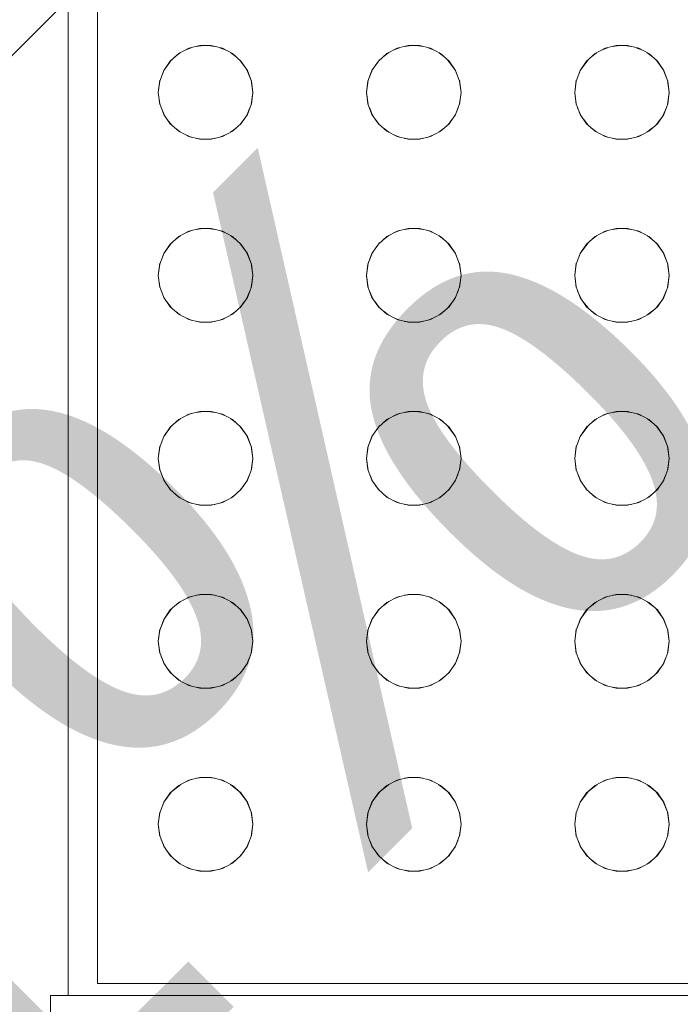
# Model space of a CAD drawing. Header units: millimetres. Extents: x -261 to 187, y -214 to 106.
# Tile 489 of 656: x -217.43 to -217.318, y 1.127 to 1.294. Entities that reach past the tile are written whole.
import ezdxf

# ---------------------------------------------------------------- set-up
doc = ezdxf.new("R2010")
doc.units = ezdxf.units.MM
doc.header["$LTSCALE"] = 0.005
doc.header["$MEASUREMENT"] = 0
doc.linetypes.add('NULL', pattern=[0])
for name, color, linetype, lineweight in [('AP-Condutos Ar condicionado', 4, 'Continuous', 25), ('AP-Textos conduto Ar condicionado', 7, 'Continuous', 9), ('IFC-Elemento construtivo genérico-Contorno', 9, 'Continuous', 5)]:
    doc.layers.add(name, color=color, linetype=linetype, lineweight=lineweight)
doc.styles.add('Arial', font='arial.ttf')

msp = doc.modelspace()

# ---------------------------------------------------------------- linework, layer by layer
at = {"layer": 'AP-Condutos Ar condicionado'}
msp.add_line((-217.20881, 1.51001), (-217.80338, 0.91544), dxfattribs=at)
at = {"layer": 'IFC-Elemento construtivo genérico-Contorno', "lineweight": 5}
for p, q in [((-217.42173, 1.12803), (-217.42173, 1.3755)), ((-217.41672, 1.13003), (-217.41672, 1.37049)), ((-217.40296, 1.28792), (-217.40125, 1.28881)), ((-217.40189, 1.28848), (-217.40084, 1.28891)), ((-217.40125, 1.28881), (-217.39938, 1.28928)), ((-217.39997, 1.28913), (-217.39885, 1.28928)), ((-217.39938, 1.28928), (-217.39744, 1.28928)), ((-217.39797, 1.28928), (-217.39685, 1.28913)), ((-217.39744, 1.28928), (-217.39557, 1.28881)), ((-217.39598, 1.28891), (-217.39493, 1.28847)), ((-217.39557, 1.28881), (-217.39386, 1.28792)), ((-217.36765, 1.28792), (-217.36594, 1.28881)), ((-217.36658, 1.28848), (-217.36553, 1.28891)), ((-217.36594, 1.28881), (-217.36406, 1.28928)), ((-217.36466, 1.28913), (-217.36354, 1.28928)), ((-217.36406, 1.28928), (-217.36213, 1.28928)), ((-217.36265, 1.28928), (-217.36154, 1.28913)), ((-217.36213, 1.28928), (-217.36026, 1.28881)), ((-217.36067, 1.28891), (-217.35962, 1.28848)), ((-217.36026, 1.28881), (-217.35854, 1.28792)), ((-217.33234, 1.28792), (-217.33063, 1.28881)), ((-217.33126, 1.28848), (-217.33021, 1.28891)), ((-217.33063, 1.28881), (-217.32875, 1.28928)), ((-217.32935, 1.28913), (-217.32823, 1.28928)), ((-217.32875, 1.28928), (-217.32682, 1.28928)), ((-217.32734, 1.28928), (-217.32622, 1.28913)), ((-217.32682, 1.28928), (-217.32494, 1.28881)), ((-217.32535, 1.28891), (-217.32431, 1.28848)), ((-217.32494, 1.28881), (-217.32323, 1.28792)), ((-217.40441, 1.28663), (-217.40296, 1.28792)), ((-217.4036, 1.28735), (-217.40265, 1.28808)), ((-217.39417, 1.28808), (-217.39323, 1.28736)), ((-217.39386, 1.28792), (-217.39241, 1.28663)), ((-217.3691, 1.28663), (-217.36765, 1.28792)), ((-217.36828, 1.28736), (-217.36734, 1.28808)), ((-217.35886, 1.28808), (-217.35792, 1.28736)), ((-217.35854, 1.28792), (-217.3571, 1.28663)), ((-217.33378, 1.28663), (-217.33234, 1.28792)), ((-217.33296, 1.28736), (-217.33203, 1.28808)), ((-217.32354, 1.28808), (-217.3226, 1.28736)), ((-217.32323, 1.28792), (-217.32178, 1.28663)), ((-217.40551, 1.28504), (-217.4042, 1.28682)), ((-217.40551, 1.28504), (-217.40441, 1.28663)), ((-217.39262, 1.28681), (-217.39131, 1.28504)), ((-217.39241, 1.28663), (-217.39131, 1.28504)), ((-217.3702, 1.28504), (-217.36889, 1.28682)), ((-217.3702, 1.28504), (-217.3691, 1.28663)), ((-217.3573, 1.28681), (-217.356, 1.28504)), ((-217.3571, 1.28663), (-217.356, 1.28504)), ((-217.33488, 1.28504), (-217.33358, 1.28681)), ((-217.33488, 1.28504), (-217.33378, 1.28663)), ((-217.32199, 1.28682), (-217.32069, 1.28504)), ((-217.32178, 1.28663), (-217.32069, 1.28504)), ((-217.40619, 1.28324), (-217.40542, 1.28517)), ((-217.40619, 1.28324), (-217.40551, 1.28504)), ((-217.3914, 1.28516), (-217.39063, 1.28324)), ((-217.39131, 1.28504), (-217.39063, 1.28324)), ((-217.37088, 1.28324), (-217.37009, 1.28519)), ((-217.37088, 1.28324), (-217.3702, 1.28504)), ((-217.35609, 1.28517), (-217.35532, 1.28324)), ((-217.356, 1.28504), (-217.35532, 1.28324)), ((-217.33557, 1.28324), (-217.33479, 1.28517)), ((-217.33557, 1.28324), (-217.33488, 1.28504)), ((-217.32079, 1.28519), (-217.32, 1.28324)), ((-217.32069, 1.28504), (-217.32, 1.28324)), ((-217.40643, 1.28132), (-217.40615, 1.2834)), ((-217.40643, 1.28132), (-217.40619, 1.28324)), ((-217.39067, 1.2834), (-217.39039, 1.28132)), ((-217.39063, 1.28324), (-217.39039, 1.28132)), ((-217.37111, 1.28132), (-217.37084, 1.2834)), ((-217.37111, 1.28132), (-217.37088, 1.28324)), ((-217.35535, 1.2834), (-217.35508, 1.28132)), ((-217.35532, 1.28324), (-217.35508, 1.28132)), ((-217.3358, 1.28132), (-217.33553, 1.2834)), ((-217.3358, 1.28132), (-217.33557, 1.28324)), ((-217.32004, 1.2834), (-217.31977, 1.28132)), ((-217.32, 1.28324), (-217.31977, 1.28132)), ((-217.40643, 1.28132), (-217.40615, 1.27925)), ((-217.40643, 1.28132), (-217.40619, 1.2794)), ((-217.39067, 1.27925), (-217.39039, 1.28132)), ((-217.39063, 1.2794), (-217.39039, 1.28132)), ((-217.37111, 1.28132), (-217.37084, 1.27925)), ((-217.37111, 1.28132), (-217.37088, 1.2794)), ((-217.35535, 1.27925), (-217.35508, 1.28132)), ((-217.35532, 1.2794), (-217.35508, 1.28132)), ((-217.3358, 1.28132), (-217.33553, 1.27925)), ((-217.3358, 1.28132), (-217.33557, 1.2794)), ((-217.32004, 1.27925), (-217.31977, 1.28132)), ((-217.32, 1.2794), (-217.31977, 1.28132)), ((-217.40619, 1.2794), (-217.40551, 1.27759)), ((-217.40595, 1.27876), (-217.40535, 1.27731)), ((-217.39147, 1.27731), (-217.39089, 1.27872)), ((-217.39131, 1.27759), (-217.39063, 1.2794)), ((-217.37088, 1.2794), (-217.3702, 1.27759)), ((-217.37063, 1.27874), (-217.3701, 1.27745)), ((-217.35616, 1.27731), (-217.35558, 1.27871)), ((-217.356, 1.27759), (-217.35532, 1.2794)), ((-217.33557, 1.2794), (-217.33488, 1.27759)), ((-217.3353, 1.27871), (-217.33473, 1.27731)), ((-217.32078, 1.27745), (-217.32025, 1.27874)), ((-217.32069, 1.27759), (-217.32, 1.2794)), ((-217.40551, 1.27759), (-217.40441, 1.276)), ((-217.39241, 1.276), (-217.39131, 1.27759)), ((-217.3702, 1.27759), (-217.3691, 1.276)), ((-217.3571, 1.276), (-217.356, 1.27759)), ((-217.33488, 1.27759), (-217.33378, 1.276)), ((-217.32178, 1.276), (-217.32069, 1.27759)), ((-217.40496, 1.27679), (-217.40422, 1.27583)), ((-217.40441, 1.276), (-217.40296, 1.27472)), ((-217.4036, 1.27528), (-217.40265, 1.27456)), ((-217.39417, 1.27456), (-217.39323, 1.27527)), ((-217.39386, 1.27472), (-217.39241, 1.276)), ((-217.3926, 1.27583), (-217.39188, 1.27678)), ((-217.36964, 1.2768), (-217.36891, 1.27583)), ((-217.3691, 1.276), (-217.36765, 1.27472)), ((-217.36828, 1.27528), (-217.36734, 1.27456)), ((-217.35886, 1.27456), (-217.35792, 1.27527)), ((-217.35854, 1.27472), (-217.3571, 1.276)), ((-217.35729, 1.27584), (-217.35656, 1.27678)), ((-217.33432, 1.27678), (-217.3336, 1.27584)), ((-217.33378, 1.276), (-217.33234, 1.27472)), ((-217.33296, 1.27527), (-217.33203, 1.27456)), ((-217.32354, 1.27456), (-217.3226, 1.27528)), ((-217.32323, 1.27472), (-217.32178, 1.276)), ((-217.32198, 1.27583), (-217.32124, 1.2768)), ((-217.40296, 1.27472), (-217.40125, 1.27383)), ((-217.40189, 1.27416), (-217.40084, 1.27372)), ((-217.40125, 1.27383), (-217.39938, 1.27336)), ((-217.39744, 1.27336), (-217.39557, 1.27383)), ((-217.39598, 1.27372), (-217.39493, 1.27416)), ((-217.39557, 1.27383), (-217.39386, 1.27472)), ((-217.36765, 1.27472), (-217.36594, 1.27383)), ((-217.36658, 1.27416), (-217.36553, 1.27372)), ((-217.36594, 1.27383), (-217.36406, 1.27336)), ((-217.36213, 1.27336), (-217.36026, 1.27383)), ((-217.36067, 1.27372), (-217.35962, 1.27416)), ((-217.36026, 1.27383), (-217.35854, 1.27472)), ((-217.33234, 1.27472), (-217.33063, 1.27383)), ((-217.33126, 1.27416), (-217.33021, 1.27372)), ((-217.33063, 1.27383), (-217.32875, 1.27336)), ((-217.32682, 1.27336), (-217.32494, 1.27383)), ((-217.32535, 1.27372), (-217.32431, 1.27416)), ((-217.32494, 1.27383), (-217.32323, 1.27472)), ((-217.39997, 1.27351), (-217.39885, 1.27336)), ((-217.39938, 1.27336), (-217.39744, 1.27336)), ((-217.39797, 1.27336), (-217.39685, 1.27351)), ((-217.36466, 1.27351), (-217.36354, 1.27336)), ((-217.36406, 1.27336), (-217.36213, 1.27336)), ((-217.36265, 1.27336), (-217.36154, 1.27351)), ((-217.32935, 1.27351), (-217.32823, 1.27336)), ((-217.32875, 1.27336), (-217.32682, 1.27336)), ((-217.32734, 1.27336), (-217.32622, 1.27351)), ((-217.40358, 1.25631), (-217.40267, 1.25701)), ((-217.40296, 1.25686), (-217.40125, 1.25776)), ((-217.40189, 1.25742), (-217.40082, 1.25786)), ((-217.40125, 1.25776), (-217.39938, 1.25822)), ((-217.39999, 1.25806), (-217.39885, 1.25822)), ((-217.39938, 1.25822), (-217.39744, 1.25822)), ((-217.39797, 1.25822), (-217.39683, 1.25806)), ((-217.39744, 1.25822), (-217.39557, 1.25776)), ((-217.396, 1.25786), (-217.39493, 1.25742)), ((-217.39557, 1.25776), (-217.39386, 1.25686)), ((-217.39416, 1.25701), (-217.39324, 1.25631)), ((-217.36827, 1.25631), (-217.36735, 1.25701)), ((-217.36765, 1.25686), (-217.36594, 1.25776)), ((-217.36657, 1.25742), (-217.36551, 1.25786)), ((-217.36594, 1.25776), (-217.36406, 1.25822)), ((-217.36467, 1.25806), (-217.36354, 1.25822)), ((-217.36406, 1.25822), (-217.36213, 1.25822)), ((-217.36265, 1.25822), (-217.36152, 1.25806)), ((-217.36213, 1.25822), (-217.36026, 1.25776)), ((-217.36068, 1.25786), (-217.35962, 1.25742)), ((-217.36026, 1.25776), (-217.35854, 1.25686)), ((-217.35884, 1.25701), (-217.35793, 1.25631)), ((-217.33295, 1.25631), (-217.33204, 1.25701)), ((-217.33234, 1.25686), (-217.33063, 1.25776)), ((-217.33126, 1.25742), (-217.3302, 1.25786)), ((-217.33063, 1.25776), (-217.32875, 1.25822)), ((-217.32936, 1.25806), (-217.32823, 1.25822)), ((-217.32875, 1.25822), (-217.32682, 1.25822)), ((-217.32734, 1.25822), (-217.32621, 1.25806)), ((-217.32682, 1.25822), (-217.32494, 1.25776)), ((-217.32537, 1.25786), (-217.32431, 1.25742)), ((-217.32494, 1.25776), (-217.32323, 1.25686)), ((-217.32353, 1.25701), (-217.32261, 1.25631)), ((-217.40551, 1.25398), (-217.4042, 1.25576)), ((-217.40551, 1.25398), (-217.40441, 1.25557)), ((-217.40441, 1.25557), (-217.40296, 1.25686)), ((-217.39386, 1.25686), (-217.39241, 1.25557)), ((-217.39262, 1.25575), (-217.39131, 1.25398)), ((-217.39241, 1.25557), (-217.39131, 1.25398)), ((-217.3702, 1.25398), (-217.36889, 1.25576)), ((-217.3702, 1.25398), (-217.3691, 1.25557)), ((-217.3691, 1.25557), (-217.36765, 1.25686)), ((-217.35854, 1.25686), (-217.3571, 1.25557)), ((-217.3573, 1.25575), (-217.356, 1.25398)), ((-217.3571, 1.25557), (-217.356, 1.25398)), ((-217.33488, 1.25398), (-217.33358, 1.25575)), ((-217.33488, 1.25398), (-217.33378, 1.25557)), ((-217.33378, 1.25557), (-217.33234, 1.25686)), ((-217.32323, 1.25686), (-217.32178, 1.25557)), ((-217.32199, 1.25576), (-217.32069, 1.25398)), ((-217.32178, 1.25557), (-217.32069, 1.25398)), ((-217.40619, 1.25218), (-217.40542, 1.25411)), ((-217.40619, 1.25218), (-217.40551, 1.25398)), ((-217.3914, 1.2541), (-217.39063, 1.25218)), ((-217.39131, 1.25398), (-217.39063, 1.25218)), ((-217.37088, 1.25218), (-217.37009, 1.25413)), ((-217.37088, 1.25218), (-217.3702, 1.25398)), ((-217.35609, 1.25411), (-217.35532, 1.25218)), ((-217.356, 1.25398), (-217.35532, 1.25218)), ((-217.33557, 1.25218), (-217.33479, 1.25411)), ((-217.33557, 1.25218), (-217.33488, 1.25398)), ((-217.32079, 1.25413), (-217.32, 1.25218)), ((-217.32069, 1.25398), (-217.32, 1.25218)), ((-217.40643, 1.25026), (-217.40615, 1.25234)), ((-217.40643, 1.25026), (-217.40619, 1.25218)), ((-217.39067, 1.25234), (-217.39039, 1.25026)), ((-217.39063, 1.25218), (-217.39039, 1.25026)), ((-217.37111, 1.25026), (-217.37084, 1.25234)), ((-217.37111, 1.25026), (-217.37088, 1.25218)), ((-217.35535, 1.25234), (-217.35508, 1.25026)), ((-217.35532, 1.25218), (-217.35508, 1.25026)), ((-217.3358, 1.25026), (-217.33553, 1.25234)), ((-217.3358, 1.25026), (-217.33557, 1.25218)), ((-217.32004, 1.25234), (-217.31977, 1.25026)), ((-217.32, 1.25218), (-217.31977, 1.25026)), ((-217.40643, 1.25026), (-217.40615, 1.24819)), ((-217.40643, 1.25026), (-217.40619, 1.24834)), ((-217.39067, 1.24819), (-217.39039, 1.25026)), ((-217.39063, 1.24834), (-217.39039, 1.25026)), ((-217.37111, 1.25026), (-217.37084, 1.24819)), ((-217.37111, 1.25026), (-217.37088, 1.24834)), ((-217.35535, 1.24819), (-217.35508, 1.25026)), ((-217.35532, 1.24834), (-217.35508, 1.25026)), ((-217.3358, 1.25026), (-217.33553, 1.24819)), ((-217.3358, 1.25026), (-217.33557, 1.24834)), ((-217.32004, 1.24819), (-217.31977, 1.25026)), ((-217.32, 1.24834), (-217.31977, 1.25026)), ((-217.40619, 1.24834), (-217.40551, 1.24653)), ((-217.40594, 1.24768), (-217.40541, 1.24639)), ((-217.39147, 1.24625), (-217.39089, 1.24764)), ((-217.39131, 1.24653), (-217.39063, 1.24834)), ((-217.37088, 1.24834), (-217.3702, 1.24653)), ((-217.37062, 1.24766), (-217.37009, 1.24639)), ((-217.3561, 1.24639), (-217.35559, 1.24763)), ((-217.356, 1.24653), (-217.35532, 1.24834)), ((-217.33557, 1.24834), (-217.33488, 1.24653)), ((-217.3353, 1.24763), (-217.33478, 1.24639)), ((-217.32079, 1.24639), (-217.32026, 1.24766)), ((-217.32069, 1.24653), (-217.32, 1.24834)), ((-217.40551, 1.24653), (-217.40441, 1.24494)), ((-217.40498, 1.24576), (-217.40421, 1.24477)), ((-217.3926, 1.24477), (-217.39185, 1.24575)), ((-217.39241, 1.24494), (-217.39131, 1.24653)), ((-217.3702, 1.24653), (-217.3691, 1.24494)), ((-217.36967, 1.24577), (-217.3689, 1.24477)), ((-217.35729, 1.24478), (-217.35654, 1.24576)), ((-217.3571, 1.24494), (-217.356, 1.24653)), ((-217.33488, 1.24653), (-217.33378, 1.24494)), ((-217.33434, 1.24576), (-217.33359, 1.24478)), ((-217.32198, 1.24477), (-217.32121, 1.24577)), ((-217.32178, 1.24494), (-217.32069, 1.24653)), ((-217.40441, 1.24494), (-217.40296, 1.24366)), ((-217.4036, 1.24422), (-217.40265, 1.2435)), ((-217.40296, 1.24366), (-217.40125, 1.24277)), ((-217.39557, 1.24277), (-217.39386, 1.24366)), ((-217.39417, 1.2435), (-217.39323, 1.24421)), ((-217.39386, 1.24366), (-217.39241, 1.24494)), ((-217.3691, 1.24494), (-217.36765, 1.24366)), ((-217.36828, 1.24422), (-217.36734, 1.2435)), ((-217.36765, 1.24366), (-217.36594, 1.24277)), ((-217.36026, 1.24277), (-217.35854, 1.24366)), ((-217.35886, 1.2435), (-217.35792, 1.24421)), ((-217.35854, 1.24366), (-217.3571, 1.24494)), ((-217.33378, 1.24494), (-217.33234, 1.24366)), ((-217.33296, 1.24421), (-217.33203, 1.2435)), ((-217.33234, 1.24366), (-217.33063, 1.24277)), ((-217.32494, 1.24277), (-217.32323, 1.24366)), ((-217.32354, 1.2435), (-217.3226, 1.24422)), ((-217.32323, 1.24366), (-217.32178, 1.24494)), ((-217.40189, 1.2431), (-217.40084, 1.24266)), ((-217.40125, 1.24277), (-217.39938, 1.2423)), ((-217.39997, 1.24245), (-217.39885, 1.2423)), ((-217.39938, 1.2423), (-217.39744, 1.2423)), ((-217.39797, 1.2423), (-217.39685, 1.24245)), ((-217.39744, 1.2423), (-217.39557, 1.24277)), ((-217.39598, 1.24266), (-217.39493, 1.2431)), ((-217.36658, 1.2431), (-217.36553, 1.24266)), ((-217.36594, 1.24277), (-217.36406, 1.2423)), ((-217.36466, 1.24245), (-217.36354, 1.2423)), ((-217.36406, 1.2423), (-217.36213, 1.2423)), ((-217.36265, 1.2423), (-217.36154, 1.24245)), ((-217.36213, 1.2423), (-217.36026, 1.24277)), ((-217.36067, 1.24266), (-217.35962, 1.2431)), ((-217.33126, 1.2431), (-217.33021, 1.24266)), ((-217.33063, 1.24277), (-217.32875, 1.2423)), ((-217.32935, 1.24245), (-217.32823, 1.2423)), ((-217.32875, 1.2423), (-217.32682, 1.2423)), ((-217.32734, 1.2423), (-217.32622, 1.24245)), ((-217.32682, 1.2423), (-217.32494, 1.24277)), ((-217.32535, 1.24266), (-217.32431, 1.2431)), ((-217.40188, 1.22637), (-217.40085, 1.22679)), ((-217.40125, 1.2267), (-217.39938, 1.22716)), ((-217.39995, 1.22701), (-217.39886, 1.22716)), ((-217.39938, 1.22716), (-217.39744, 1.22716)), ((-217.39796, 1.22716), (-217.39687, 1.22701)), ((-217.39744, 1.22716), (-217.39557, 1.2267)), ((-217.39598, 1.22679), (-217.39494, 1.22637)), ((-217.36656, 1.22637), (-217.36553, 1.22679)), ((-217.36594, 1.2267), (-217.36406, 1.22716)), ((-217.36464, 1.22701), (-217.36355, 1.22716)), ((-217.36406, 1.22716), (-217.36213, 1.22716)), ((-217.36264, 1.22716), (-217.36156, 1.22701)), ((-217.36213, 1.22716), (-217.36026, 1.2267)), ((-217.36066, 1.22679), (-217.35963, 1.22637)), ((-217.33125, 1.22637), (-217.33022, 1.22679)), ((-217.33063, 1.2267), (-217.32875, 1.22716)), ((-217.32933, 1.22701), (-217.32824, 1.22716)), ((-217.32875, 1.22716), (-217.32682, 1.22716)), ((-217.32733, 1.22716), (-217.32624, 1.22701)), ((-217.32682, 1.22716), (-217.32494, 1.2267)), ((-217.32535, 1.22679), (-217.32432, 1.22637)), ((-217.40441, 1.22451), (-217.40296, 1.2258)), ((-217.40358, 1.22525), (-217.40267, 1.22595)), ((-217.40296, 1.2258), (-217.40125, 1.2267)), ((-217.39557, 1.2267), (-217.39386, 1.2258)), ((-217.39416, 1.22595), (-217.39324, 1.22525)), ((-217.39386, 1.2258), (-217.39241, 1.22451)), ((-217.3691, 1.22451), (-217.36765, 1.2258)), ((-217.36827, 1.22525), (-217.36735, 1.22595)), ((-217.36765, 1.2258), (-217.36594, 1.2267)), ((-217.36026, 1.2267), (-217.35854, 1.2258)), ((-217.35884, 1.22595), (-217.35793, 1.22525)), ((-217.35854, 1.2258), (-217.3571, 1.22451)), ((-217.33378, 1.22451), (-217.33234, 1.2258)), ((-217.33295, 1.22525), (-217.33204, 1.22595)), ((-217.33234, 1.2258), (-217.33063, 1.2267)), ((-217.32494, 1.2267), (-217.32323, 1.2258)), ((-217.32353, 1.22595), (-217.32261, 1.22525)), ((-217.32323, 1.2258), (-217.32178, 1.22451)), ((-217.40551, 1.22292), (-217.4042, 1.2247)), ((-217.40551, 1.22292), (-217.40441, 1.22451)), ((-217.39262, 1.22469), (-217.39131, 1.22292)), ((-217.39241, 1.22451), (-217.39131, 1.22292)), ((-217.3702, 1.22292), (-217.36889, 1.2247)), ((-217.3702, 1.22292), (-217.3691, 1.22451)), ((-217.3573, 1.22469), (-217.356, 1.22292)), ((-217.3571, 1.22451), (-217.356, 1.22292)), ((-217.33488, 1.22292), (-217.33358, 1.22469)), ((-217.33488, 1.22292), (-217.33378, 1.22451)), ((-217.32199, 1.2247), (-217.32069, 1.22292)), ((-217.32178, 1.22451), (-217.32069, 1.22292)), ((-217.40619, 1.22112), (-217.40542, 1.22305)), ((-217.40619, 1.22112), (-217.40551, 1.22292)), ((-217.3914, 1.22304), (-217.39063, 1.22112)), ((-217.39131, 1.22292), (-217.39063, 1.22112)), ((-217.37088, 1.22112), (-217.37009, 1.22307)), ((-217.37088, 1.22112), (-217.3702, 1.22292)), ((-217.35609, 1.22305), (-217.35532, 1.22112)), ((-217.356, 1.22292), (-217.35532, 1.22112)), ((-217.33557, 1.22112), (-217.33479, 1.22305)), ((-217.33557, 1.22112), (-217.33488, 1.22292)), ((-217.32079, 1.22307), (-217.32, 1.22112)), ((-217.32069, 1.22292), (-217.32, 1.22112)), ((-217.40643, 1.2192), (-217.40615, 1.22127)), ((-217.40643, 1.2192), (-217.40619, 1.22112)), ((-217.39067, 1.22127), (-217.39039, 1.2192)), ((-217.39063, 1.22112), (-217.39039, 1.2192)), ((-217.37111, 1.2192), (-217.37084, 1.22127)), ((-217.37111, 1.2192), (-217.37088, 1.22112)), ((-217.35535, 1.22127), (-217.35508, 1.2192)), ((-217.35532, 1.22112), (-217.35508, 1.2192)), ((-217.3358, 1.2192), (-217.33553, 1.22127)), ((-217.3358, 1.2192), (-217.33557, 1.22112)), ((-217.32004, 1.22127), (-217.31977, 1.2192)), ((-217.32, 1.22112), (-217.31977, 1.2192)), ((-217.40643, 1.2192), (-217.40615, 1.21713)), ((-217.40643, 1.2192), (-217.40619, 1.21728)), ((-217.39067, 1.21713), (-217.39039, 1.2192)), ((-217.39063, 1.21728), (-217.39039, 1.2192)), ((-217.37111, 1.2192), (-217.37084, 1.21713)), ((-217.37111, 1.2192), (-217.37088, 1.21728)), ((-217.35535, 1.21713), (-217.35508, 1.2192)), ((-217.35532, 1.21728), (-217.35508, 1.2192)), ((-217.3358, 1.2192), (-217.33553, 1.21713)), ((-217.3358, 1.2192), (-217.33557, 1.21728)), ((-217.32004, 1.21713), (-217.31977, 1.2192)), ((-217.32, 1.21728), (-217.31977, 1.2192)), ((-217.40619, 1.21728), (-217.40551, 1.21548)), ((-217.39131, 1.21548), (-217.39063, 1.21728)), ((-217.37088, 1.21728), (-217.3702, 1.21548)), ((-217.356, 1.21548), (-217.35532, 1.21728)), ((-217.33557, 1.21728), (-217.33488, 1.21548)), ((-217.32069, 1.21548), (-217.32, 1.21728)), ((-217.40593, 1.2166), (-217.40535, 1.21519)), ((-217.40551, 1.21548), (-217.40441, 1.21389)), ((-217.39241, 1.21389), (-217.39131, 1.21548)), ((-217.39147, 1.21519), (-217.3909, 1.21656)), ((-217.37062, 1.21658), (-217.37004, 1.21519)), ((-217.3702, 1.21548), (-217.3691, 1.21389)), ((-217.3571, 1.21389), (-217.356, 1.21548)), ((-217.35616, 1.21519), (-217.35559, 1.21655)), ((-217.33529, 1.21655), (-217.33473, 1.21519)), ((-217.33488, 1.21548), (-217.33378, 1.21389)), ((-217.32178, 1.21389), (-217.32069, 1.21548)), ((-217.32084, 1.21519), (-217.32027, 1.21658)), ((-217.40495, 1.21466), (-217.40423, 1.21373)), ((-217.40441, 1.21389), (-217.40296, 1.21261)), ((-217.39386, 1.21261), (-217.39241, 1.21389)), ((-217.39259, 1.21373), (-217.39189, 1.21465)), ((-217.36963, 1.21467), (-217.36892, 1.21373)), ((-217.3691, 1.21389), (-217.36765, 1.21261)), ((-217.35854, 1.21261), (-217.3571, 1.21389)), ((-217.35728, 1.21373), (-217.35657, 1.21465)), ((-217.33431, 1.21465), (-217.33361, 1.21373)), ((-217.33378, 1.21389), (-217.33234, 1.21261)), ((-217.32323, 1.21261), (-217.32178, 1.21389)), ((-217.32197, 1.21373), (-217.32125, 1.21467)), ((-217.40356, 1.21313), (-217.40267, 1.21245)), ((-217.40296, 1.21261), (-217.40125, 1.21171)), ((-217.40188, 1.21203), (-217.40085, 1.2116)), ((-217.39598, 1.2116), (-217.39494, 1.21203)), ((-217.39557, 1.21171), (-217.39386, 1.21261)), ((-217.39415, 1.21245), (-217.39327, 1.21312)), ((-217.36824, 1.21312), (-217.36736, 1.21245)), ((-217.36765, 1.21261), (-217.36594, 1.21171)), ((-217.36656, 1.21203), (-217.36553, 1.21161)), ((-217.36066, 1.21161), (-217.35963, 1.21203)), ((-217.36026, 1.21171), (-217.35854, 1.21261)), ((-217.35884, 1.21245), (-217.35796, 1.21312)), ((-217.33292, 1.21312), (-217.33204, 1.21245)), ((-217.33234, 1.21261), (-217.33063, 1.21171)), ((-217.33125, 1.21203), (-217.33022, 1.21161)), ((-217.32535, 1.21161), (-217.32432, 1.21203)), ((-217.32494, 1.21171), (-217.32323, 1.21261)), ((-217.32352, 1.21245), (-217.32264, 1.21312)), ((-217.40125, 1.21171), (-217.39938, 1.21125)), ((-217.39995, 1.21139), (-217.39886, 1.21125)), ((-217.39938, 1.21125), (-217.39744, 1.21125)), ((-217.39796, 1.21125), (-217.39687, 1.21139)), ((-217.39744, 1.21125), (-217.39557, 1.21171)), ((-217.36594, 1.21171), (-217.36406, 1.21125)), ((-217.36464, 1.21139), (-217.36355, 1.21125)), ((-217.36406, 1.21125), (-217.36213, 1.21125)), ((-217.36264, 1.21125), (-217.36156, 1.21139)), ((-217.36213, 1.21125), (-217.36026, 1.21171)), ((-217.33063, 1.21171), (-217.32875, 1.21125)), ((-217.32933, 1.21139), (-217.32824, 1.21125)), ((-217.32875, 1.21125), (-217.32682, 1.21125)), ((-217.32733, 1.21125), (-217.32624, 1.21139)), ((-217.32682, 1.21125), (-217.32494, 1.21171)), ((-217.40296, 1.19474), (-217.40125, 1.19564)), ((-217.40189, 1.1953), (-217.40084, 1.19574)), ((-217.40125, 1.19564), (-217.39938, 1.1961)), ((-217.39997, 1.19595), (-217.39885, 1.1961)), ((-217.39938, 1.1961), (-217.39744, 1.1961)), ((-217.39797, 1.1961), (-217.39685, 1.19595)), ((-217.39744, 1.1961), (-217.39557, 1.19564)), ((-217.39598, 1.19574), (-217.39493, 1.1953)), ((-217.39557, 1.19564), (-217.39386, 1.19474)), ((-217.36765, 1.19474), (-217.36594, 1.19564)), ((-217.36658, 1.1953), (-217.36553, 1.19574)), ((-217.36594, 1.19564), (-217.36406, 1.1961)), ((-217.36466, 1.19595), (-217.36354, 1.1961)), ((-217.36406, 1.1961), (-217.36213, 1.1961)), ((-217.36265, 1.1961), (-217.36154, 1.19595)), ((-217.36213, 1.1961), (-217.36026, 1.19564)), ((-217.36067, 1.19574), (-217.35962, 1.1953)), ((-217.36026, 1.19564), (-217.35854, 1.19474)), ((-217.33234, 1.19474), (-217.33063, 1.19564)), ((-217.33126, 1.1953), (-217.33021, 1.19574)), ((-217.33063, 1.19564), (-217.32875, 1.1961)), ((-217.32935, 1.19595), (-217.32823, 1.1961)), ((-217.32875, 1.1961), (-217.32682, 1.1961)), ((-217.32734, 1.1961), (-217.32622, 1.19595)), ((-217.32682, 1.1961), (-217.32494, 1.19564)), ((-217.32535, 1.19574), (-217.32431, 1.1953)), ((-217.32494, 1.19564), (-217.32323, 1.19474)), ((-217.40551, 1.19187), (-217.4042, 1.19364)), ((-217.40551, 1.19187), (-217.40441, 1.19346)), ((-217.40441, 1.19346), (-217.40296, 1.19474)), ((-217.4036, 1.19418), (-217.40265, 1.1949)), ((-217.39417, 1.1949), (-217.39323, 1.19418)), ((-217.39386, 1.19474), (-217.39241, 1.19346)), ((-217.39262, 1.19364), (-217.39131, 1.19187)), ((-217.39241, 1.19346), (-217.39131, 1.19187)), ((-217.3702, 1.19187), (-217.36889, 1.19364)), ((-217.3702, 1.19187), (-217.3691, 1.19346)), ((-217.3691, 1.19346), (-217.36765, 1.19474)), ((-217.36828, 1.19418), (-217.36734, 1.1949)), ((-217.35886, 1.1949), (-217.35792, 1.19419)), ((-217.35854, 1.19474), (-217.3571, 1.19346)), ((-217.3573, 1.19364), (-217.356, 1.19187)), ((-217.3571, 1.19346), (-217.356, 1.19187)), ((-217.33488, 1.19187), (-217.33358, 1.19364)), ((-217.33488, 1.19187), (-217.33378, 1.19346)), ((-217.33378, 1.19346), (-217.33234, 1.19474)), ((-217.33296, 1.19419), (-217.33203, 1.1949)), ((-217.32354, 1.1949), (-217.3226, 1.19418)), ((-217.32323, 1.19474), (-217.32178, 1.19346)), ((-217.32199, 1.19364), (-217.32069, 1.19187)), ((-217.32178, 1.19346), (-217.32069, 1.19187)), ((-217.40619, 1.19006), (-217.4054, 1.19202)), ((-217.40619, 1.19006), (-217.40551, 1.19187)), ((-217.39141, 1.19202), (-217.39063, 1.19006)), ((-217.39131, 1.19187), (-217.39063, 1.19006)), ((-217.37088, 1.19006), (-217.37009, 1.19202)), ((-217.37088, 1.19006), (-217.3702, 1.19187)), ((-217.3561, 1.19202), (-217.35532, 1.19006)), ((-217.356, 1.19187), (-217.35532, 1.19006)), ((-217.33557, 1.19006), (-217.33478, 1.19202)), ((-217.33557, 1.19006), (-217.33488, 1.19187)), ((-217.32079, 1.19202), (-217.32, 1.19006)), ((-217.32069, 1.19187), (-217.32, 1.19006)), ((-217.40643, 1.18814), (-217.40615, 1.19021)), ((-217.40643, 1.18814), (-217.40619, 1.19006)), ((-217.39067, 1.19021), (-217.39039, 1.18814)), ((-217.39063, 1.19006), (-217.39039, 1.18814)), ((-217.37111, 1.18814), (-217.37084, 1.19021)), ((-217.37111, 1.18814), (-217.37088, 1.19006)), ((-217.35535, 1.19021), (-217.35508, 1.18814)), ((-217.35532, 1.19006), (-217.35508, 1.18814)), ((-217.3358, 1.18814), (-217.33553, 1.19021)), ((-217.3358, 1.18814), (-217.33557, 1.19006)), ((-217.32004, 1.19021), (-217.31977, 1.18814)), ((-217.32, 1.19006), (-217.31977, 1.18814)), ((-217.40643, 1.18814), (-217.40615, 1.18607)), ((-217.40643, 1.18814), (-217.40619, 1.18622)), ((-217.39067, 1.18607), (-217.39039, 1.18814)), ((-217.39063, 1.18622), (-217.39039, 1.18814)), ((-217.37111, 1.18814), (-217.37084, 1.18607)), ((-217.37111, 1.18814), (-217.37088, 1.18622)), ((-217.35535, 1.18607), (-217.35508, 1.18814)), ((-217.35532, 1.18622), (-217.35508, 1.18814)), ((-217.3358, 1.18814), (-217.33553, 1.18607)), ((-217.3358, 1.18814), (-217.33557, 1.18622)), ((-217.32004, 1.18607), (-217.31977, 1.18814)), ((-217.32, 1.18622), (-217.31977, 1.18814)), ((-217.40619, 1.18622), (-217.40551, 1.18442)), ((-217.40593, 1.18554), (-217.40535, 1.18413)), ((-217.39147, 1.18413), (-217.3909, 1.1855)), ((-217.39131, 1.18442), (-217.39063, 1.18622)), ((-217.37088, 1.18622), (-217.3702, 1.18442)), ((-217.37062, 1.18552), (-217.37004, 1.18413)), ((-217.35616, 1.18413), (-217.35559, 1.18549)), ((-217.356, 1.18442), (-217.35532, 1.18622)), ((-217.33557, 1.18622), (-217.33488, 1.18442)), ((-217.33529, 1.18549), (-217.33473, 1.18413)), ((-217.32084, 1.18413), (-217.32027, 1.18552)), ((-217.32069, 1.18442), (-217.32, 1.18622)), ((-217.40551, 1.18442), (-217.40441, 1.18283)), ((-217.40496, 1.18362), (-217.40422, 1.18266)), ((-217.3926, 1.18266), (-217.39188, 1.1836)), ((-217.39241, 1.18283), (-217.39131, 1.18442)), ((-217.3702, 1.18442), (-217.3691, 1.18283)), ((-217.36964, 1.18362), (-217.36891, 1.18266)), ((-217.35729, 1.18266), (-217.35656, 1.18361)), ((-217.3571, 1.18283), (-217.356, 1.18442)), ((-217.33488, 1.18442), (-217.33378, 1.18283)), ((-217.33432, 1.18361), (-217.3336, 1.18266)), ((-217.32198, 1.18266), (-217.32124, 1.18362)), ((-217.32178, 1.18283), (-217.32069, 1.18442)), ((-217.40441, 1.18283), (-217.40296, 1.18155)), ((-217.40358, 1.18209), (-217.40267, 1.18139)), ((-217.39416, 1.18139), (-217.39324, 1.18209)), ((-217.39386, 1.18155), (-217.39241, 1.18283)), ((-217.3691, 1.18283), (-217.36765, 1.18155)), ((-217.36827, 1.18209), (-217.36735, 1.18139)), ((-217.35884, 1.18139), (-217.35793, 1.18209)), ((-217.35854, 1.18155), (-217.3571, 1.18283)), ((-217.33378, 1.18283), (-217.33234, 1.18155)), ((-217.33295, 1.18209), (-217.33204, 1.18139)), ((-217.32353, 1.18139), (-217.32261, 1.18209)), ((-217.32323, 1.18155), (-217.32178, 1.18283)), ((-217.40296, 1.18155), (-217.40125, 1.18065)), ((-217.40189, 1.18098), (-217.40082, 1.18054)), ((-217.40125, 1.18065), (-217.39938, 1.18019)), ((-217.39999, 1.18033), (-217.39885, 1.18019)), ((-217.39938, 1.18019), (-217.39744, 1.18019)), ((-217.39797, 1.18019), (-217.39683, 1.18033)), ((-217.39744, 1.18019), (-217.39557, 1.18065)), ((-217.396, 1.18054), (-217.39493, 1.18098)), ((-217.39557, 1.18065), (-217.39386, 1.18155)), ((-217.36765, 1.18155), (-217.36594, 1.18065)), ((-217.36657, 1.18098), (-217.36551, 1.18054)), ((-217.36594, 1.18065), (-217.36406, 1.18019)), ((-217.36467, 1.18033), (-217.36354, 1.18019)), ((-217.36406, 1.18019), (-217.36213, 1.18019)), ((-217.36265, 1.18019), (-217.36152, 1.18033)), ((-217.36213, 1.18019), (-217.36026, 1.18065)), ((-217.36068, 1.18054), (-217.35962, 1.18098)), ((-217.36026, 1.18065), (-217.35854, 1.18155)), ((-217.33234, 1.18155), (-217.33063, 1.18065)), ((-217.33126, 1.18098), (-217.3302, 1.18054)), ((-217.33063, 1.18065), (-217.32875, 1.18019)), ((-217.32936, 1.18033), (-217.32823, 1.18019)), ((-217.32875, 1.18019), (-217.32682, 1.18019)), ((-217.32734, 1.18019), (-217.32621, 1.18033)), ((-217.32682, 1.18019), (-217.32494, 1.18065)), ((-217.32537, 1.18054), (-217.32431, 1.18098)), ((-217.32494, 1.18065), (-217.32323, 1.18155)), ((-217.40125, 1.16458), (-217.39938, 1.16504)), ((-217.39997, 1.16489), (-217.39885, 1.16504)), ((-217.39938, 1.16504), (-217.39744, 1.16504)), ((-217.39797, 1.16504), (-217.39685, 1.16489)), ((-217.39744, 1.16504), (-217.39557, 1.16458)), ((-217.36594, 1.16458), (-217.36406, 1.16504)), ((-217.36466, 1.16489), (-217.36354, 1.16504)), ((-217.36406, 1.16504), (-217.36213, 1.16504)), ((-217.36265, 1.16504), (-217.36154, 1.16489)), ((-217.36213, 1.16504), (-217.36026, 1.16458)), ((-217.33063, 1.16458), (-217.32875, 1.16504)), ((-217.32935, 1.16489), (-217.32823, 1.16504)), ((-217.32875, 1.16504), (-217.32682, 1.16504)), ((-217.32734, 1.16504), (-217.32622, 1.16489)), ((-217.32682, 1.16504), (-217.32494, 1.16458)), ((-217.40441, 1.1624), (-217.40261, 1.16386)), ((-217.40441, 1.1624), (-217.40296, 1.16368)), ((-217.40296, 1.16368), (-217.40125, 1.16458)), ((-217.40189, 1.16424), (-217.40084, 1.16468)), ((-217.39598, 1.16468), (-217.39493, 1.16424)), ((-217.39557, 1.16458), (-217.39386, 1.16368)), ((-217.39421, 1.16386), (-217.39241, 1.1624)), ((-217.39386, 1.16368), (-217.39241, 1.1624)), ((-217.3691, 1.1624), (-217.3673, 1.16386)), ((-217.3691, 1.1624), (-217.36765, 1.16368)), ((-217.36765, 1.16368), (-217.36594, 1.16458)), ((-217.36658, 1.16424), (-217.36553, 1.16468)), ((-217.36067, 1.16468), (-217.35962, 1.16424)), ((-217.36026, 1.16458), (-217.35854, 1.16368)), ((-217.35889, 1.16386), (-217.3571, 1.1624)), ((-217.35854, 1.16368), (-217.3571, 1.1624)), ((-217.33378, 1.1624), (-217.33199, 1.16386)), ((-217.33378, 1.1624), (-217.33234, 1.16368)), ((-217.33234, 1.16368), (-217.33063, 1.16458)), ((-217.33126, 1.16424), (-217.33021, 1.16468)), ((-217.32535, 1.16468), (-217.32431, 1.16424)), ((-217.32494, 1.16458), (-217.32323, 1.16368)), ((-217.32358, 1.16386), (-217.32178, 1.1624)), ((-217.32323, 1.16368), (-217.32178, 1.1624)), ((-217.40551, 1.16081), (-217.40423, 1.16254)), ((-217.40551, 1.16081), (-217.40441, 1.1624)), ((-217.39259, 1.16254), (-217.39131, 1.16081)), ((-217.39241, 1.1624), (-217.39131, 1.16081)), ((-217.3702, 1.16081), (-217.36892, 1.16254)), ((-217.3702, 1.16081), (-217.3691, 1.1624)), ((-217.35728, 1.16254), (-217.356, 1.16081)), ((-217.3571, 1.1624), (-217.356, 1.16081)), ((-217.33488, 1.16081), (-217.3336, 1.16254)), ((-217.33488, 1.16081), (-217.33378, 1.1624)), ((-217.32197, 1.16254), (-217.32069, 1.16081)), ((-217.32178, 1.1624), (-217.32069, 1.16081)), ((-217.40619, 1.159), (-217.40542, 1.16093)), ((-217.40619, 1.159), (-217.40551, 1.16081)), ((-217.3914, 1.16093), (-217.39063, 1.159)), ((-217.39131, 1.16081), (-217.39063, 1.159)), ((-217.37088, 1.159), (-217.37009, 1.16095)), ((-217.37088, 1.159), (-217.3702, 1.16081)), ((-217.35609, 1.16093), (-217.35532, 1.159)), ((-217.356, 1.16081), (-217.35532, 1.159)), ((-217.33557, 1.159), (-217.33479, 1.16093)), ((-217.33557, 1.159), (-217.33488, 1.16081)), ((-217.32079, 1.16095), (-217.32, 1.159)), ((-217.32069, 1.16081), (-217.32, 1.159)), ((-217.40643, 1.15708), (-217.40615, 1.15915)), ((-217.40643, 1.15708), (-217.40619, 1.159)), ((-217.39067, 1.15915), (-217.39039, 1.15708)), ((-217.39063, 1.159), (-217.39039, 1.15708)), ((-217.37111, 1.15708), (-217.37084, 1.15915)), ((-217.37111, 1.15708), (-217.37088, 1.159)), ((-217.35535, 1.15915), (-217.35508, 1.15708)), ((-217.35532, 1.159), (-217.35508, 1.15708)), ((-217.3358, 1.15708), (-217.33553, 1.15915)), ((-217.3358, 1.15708), (-217.33557, 1.159)), ((-217.32004, 1.15915), (-217.31977, 1.15708)), ((-217.32, 1.159), (-217.31977, 1.15708)), ((-217.40643, 1.15708), (-217.40615, 1.15501)), ((-217.40643, 1.15708), (-217.40619, 1.15516)), ((-217.39067, 1.15501), (-217.39039, 1.15708)), ((-217.39063, 1.15516), (-217.39039, 1.15708)), ((-217.37111, 1.15708), (-217.37084, 1.15501)), ((-217.37111, 1.15708), (-217.37088, 1.15516)), ((-217.35535, 1.15501), (-217.35508, 1.15708)), ((-217.35532, 1.15516), (-217.35508, 1.15708)), ((-217.3358, 1.15708), (-217.33553, 1.15501)), ((-217.3358, 1.15708), (-217.33557, 1.15516)), ((-217.32004, 1.15501), (-217.31977, 1.15708)), ((-217.32, 1.15516), (-217.31977, 1.15708)), ((-217.40619, 1.15516), (-217.40551, 1.15336)), ((-217.39131, 1.15336), (-217.39063, 1.15516)), ((-217.37088, 1.15516), (-217.3702, 1.15336)), ((-217.356, 1.15336), (-217.35532, 1.15516)), ((-217.33557, 1.15516), (-217.33488, 1.15336)), ((-217.32069, 1.15336), (-217.32, 1.15516)), ((-217.40593, 1.15448), (-217.40535, 1.15307)), ((-217.40551, 1.15336), (-217.40441, 1.15177)), ((-217.39241, 1.15177), (-217.39131, 1.15336)), ((-217.39147, 1.15307), (-217.3909, 1.15444)), ((-217.37062, 1.15446), (-217.37004, 1.15307)), ((-217.3702, 1.15336), (-217.3691, 1.15177)), ((-217.3571, 1.15177), (-217.356, 1.15336)), ((-217.35616, 1.15307), (-217.35559, 1.15443)), ((-217.33529, 1.15443), (-217.33473, 1.15307)), ((-217.33488, 1.15336), (-217.33378, 1.15177)), ((-217.32178, 1.15177), (-217.32069, 1.15336)), ((-217.32084, 1.15307), (-217.32027, 1.15446)), ((-217.40496, 1.15256), (-217.40422, 1.1516)), ((-217.40441, 1.15177), (-217.40296, 1.15049)), ((-217.39386, 1.15049), (-217.39241, 1.15177)), ((-217.3926, 1.1516), (-217.39188, 1.15254)), ((-217.36964, 1.15256), (-217.36891, 1.1516)), ((-217.3691, 1.15177), (-217.36765, 1.15049)), ((-217.35854, 1.15049), (-217.3571, 1.15177)), ((-217.35729, 1.1516), (-217.35656, 1.15255)), ((-217.33432, 1.15255), (-217.3336, 1.1516)), ((-217.33378, 1.15177), (-217.33234, 1.15049)), ((-217.32323, 1.15049), (-217.32178, 1.15177)), ((-217.32198, 1.1516), (-217.32124, 1.15256)), ((-217.40358, 1.15103), (-217.40267, 1.15033)), ((-217.40296, 1.15049), (-217.40125, 1.14959)), ((-217.40189, 1.14992), (-217.40082, 1.14948)), ((-217.396, 1.14948), (-217.39493, 1.14992)), ((-217.39557, 1.14959), (-217.39386, 1.15049)), ((-217.39416, 1.15033), (-217.39324, 1.15103)), ((-217.36827, 1.15103), (-217.36735, 1.15033)), ((-217.36765, 1.15049), (-217.36594, 1.14959)), ((-217.36657, 1.14992), (-217.36551, 1.14948)), ((-217.36068, 1.14948), (-217.35962, 1.14992)), ((-217.36026, 1.14959), (-217.35854, 1.15049)), ((-217.35884, 1.15033), (-217.35793, 1.15103)), ((-217.33295, 1.15103), (-217.33204, 1.15033)), ((-217.33234, 1.15049), (-217.33063, 1.14959)), ((-217.33126, 1.14992), (-217.3302, 1.14948)), ((-217.32537, 1.14948), (-217.32431, 1.14992)), ((-217.32494, 1.14959), (-217.32323, 1.15049)), ((-217.32353, 1.15033), (-217.32261, 1.15103)), ((-217.40125, 1.14959), (-217.39938, 1.14913)), ((-217.39999, 1.14927), (-217.39885, 1.14913)), ((-217.39938, 1.14913), (-217.39744, 1.14913)), ((-217.39797, 1.14913), (-217.39683, 1.14927)), ((-217.39744, 1.14913), (-217.39557, 1.14959)), ((-217.36594, 1.14959), (-217.36406, 1.14913)), ((-217.36467, 1.14927), (-217.36354, 1.14913)), ((-217.36406, 1.14913), (-217.36213, 1.14913)), ((-217.36265, 1.14913), (-217.36152, 1.14927)), ((-217.36213, 1.14913), (-217.36026, 1.14959)), ((-217.33063, 1.14959), (-217.32875, 1.14913)), ((-217.32936, 1.14927), (-217.32823, 1.14913)), ((-217.32875, 1.14913), (-217.32682, 1.14913)), ((-217.32734, 1.14913), (-217.32621, 1.14927)), ((-217.32682, 1.14913), (-217.32494, 1.14959)), ((-217.41672, 1.13003), (-217.30923, 1.13003)), ((-217.42474, 1.12803), (-216.73743, 1.12803)), ((-217.42474, 0.6411), (-217.42474, 1.12803))]:
    msp.add_line(p, q, dxfattribs=at)

# ---------------------------------------------------------------- texts
at = {"layer": 'AP-Textos conduto Ar condicionado', "linetype": 'NULL', "insert": (-217.41163, 1.10693), "char_height": 0.100191, "width": 0.6301634, "attachment_point": 8, "rotation": 45.0001, "line_spacing_factor": 0.6, "style": 'Arial'}
msp.add_mtext('i=1%', dxfattribs=at)

doc.saveas('drawing.dxf')
